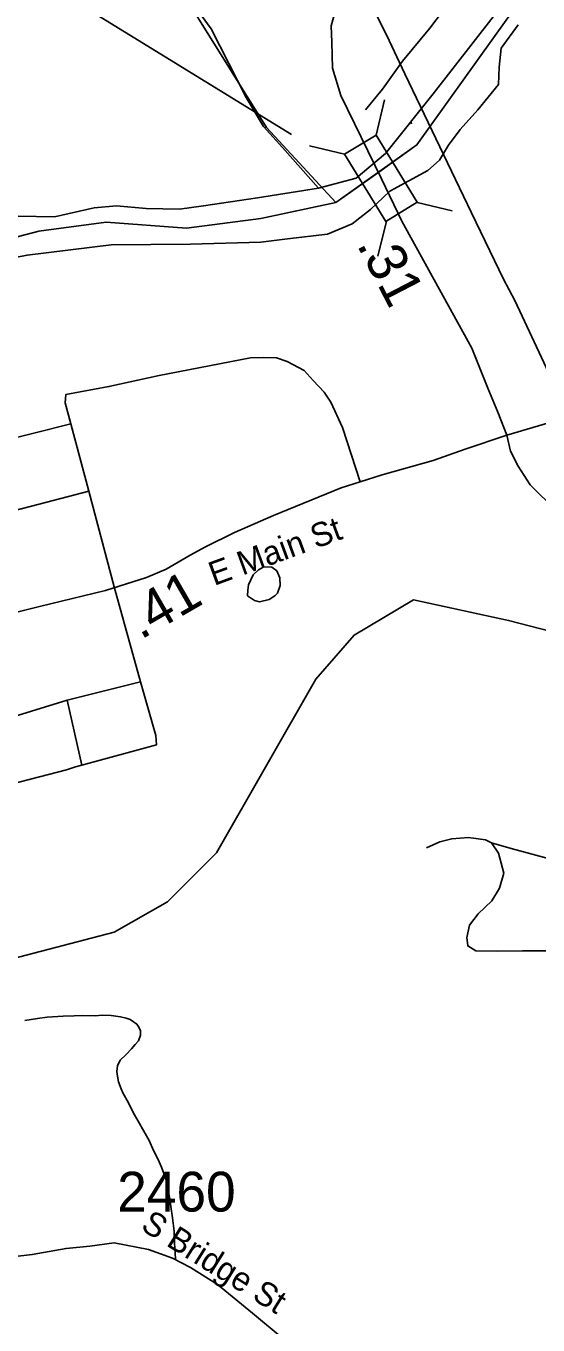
# Model space of a CAD drawing. Extents: x 1248224 to 1454986, y 825081 to 985870.
# Drawn here: x 1365320 to 1366928, y 877692 to 881774 of the extents above; entities that cross this region are included whole.
import ezdxf

# ---------------------------------------------------------------- set-up
doc = ezdxf.new("R2010")
doc.units = 0
for name, color, linetype in [('Exist Boundary Political City Limit New', 7, 'Continuous'), ('Exist Hydrographic Creek Single Shore', 7, 'Continuous'), ('Exist Hydrographic Misc Water Feature', 7, 'Continuous'), ('Exist Hydrographic River Shore', 7, 'Continuous'), ('Exist Road Non-System Type 51', 7, 'Continuous'), ('Exist Road Primary NC Attributed', 7, 'Continuous'), ('Exist Road Primary NC Label', 7, 'Continuous'), ('Exist Road Primary NC Mileage Hundredths English Label', 7, 'Continuous'), ('Exist Road Primary NC Structure Standard Bridge CELL', 7, 'Continuous'), ('Exist Road Primary NC Structure Standard Bridge Number Label', 7, 'Continuous'), ('Exist Road Secondary Type 51 Attributed', 7, 'Continuous'), ('Exist Road Secondary Type 51 Label', 7, 'Continuous'), ('Exist Road Secondary Type 51 Number Label', 7, 'Continuous'), ('Map Preparation Boundary City Limit Buffer Line', 7, 'Continuous')]:
    doc.layers.add(name, color=color, linetype=linetype)

msp = doc.modelspace()

# ---------------------------------------------------------------- linework, layer by layer
at = {"layer": 'Exist Boundary Political City Limit New'}
for points in [[(1361867.7, 880238.2), (1362283.5, 880215.3), (1362324.2, 880324.7), (1362550.4, 880343), (1363116.3, 880487.6), (1364193.6, 880484.1), (1364411.8, 880694), (1364496.7, 880745.6), (1364460.3, 880924.7), (1364563.5, 880918.6), (1364808.3, 880985.5), (1365359.9, 881130.1), (1365572.2, 881157.4), (1365823.9, 881139.2), (1366057.5, 881169.6), (1366292.5, 881219.4), (1366547.4, 881400.7), (1366832.9, 881800), (1366977.1, 881984.8), (1367119.1, 882142.5), (1367442.1, 882276.4), (1367669.7, 882304.8)], [(1366832.9, 881800), (1366547.4, 881400.7), (1366427.6, 881314.6), (1366292.5, 881219.4), (1366075.4, 881455.7), (1365854.4, 881809)]]:
    msp.add_lwpolyline(points, dxfattribs=at)
at = {"layer": 'Exist Hydrographic Creek Single Shore'}
msp.add_lwpolyline([(1364874.3, 878711.8), (1365022.9, 878777.2), (1365596.3, 878926.8), (1365764.4, 879021.9), (1365918.4, 879176.4), (1366230.4, 879721.7), (1366350.4, 879860.4), (1366536.4, 879971.6), (1366835.4, 879906.5), (1367033.5, 879855.3), (1367127.6, 879886), (1367276.1, 879868.6), (1367404.7, 879877), (1367423.5, 879902.4)], dxfattribs=at)
at = {"layer": 'Exist Hydrographic Misc Water Feature'}
msp.add_lwpolyline([(1366067.2, 880075), (1366091.9, 880074.3), (1366107.6, 880061.9), (1366117.1, 880039.8), (1366118.5, 880015.7), (1366110, 879991.9), (1366101.8, 879984.1), (1366083.6, 879972.5), (1366053.4, 879965.2), (1366037.6, 879969.5), (1366015.8, 879984), (1366016.2, 880002), (1366018.6, 880017.9), (1366033.3, 880049.6), (1366049.6, 880065.3), (1366067.2, 880075)], dxfattribs=at)
at = {"layer": 'Exist Hydrographic River Shore'}
for points in [[(1366238.6, 881264.8), (1366357.2, 881296.1), (1366449.1, 881373.7), (1366598.1, 881561.6), (1366849.2, 881884.4)], [(1366238.6, 881264.8), (1366124.9, 881392.2), (1366065.6, 881458.4), (1366011.3, 881550.1), (1365901, 881765.7), (1365870.5, 881808.1)], [(1366266.9, 881120.3), (1366344.5, 881153), (1366401.6, 881198), (1366462.9, 881255.2), (1366581.3, 881320.5), (1366618, 881353.2), (1366646.6, 881400.2), (1366683.4, 881449.2), (1366738.5, 881510.5), (1366803.8, 881590.2), (1366805.8, 881645.4), (1366812, 881704.6), (1366865, 881778.2)], [(1361952, 881323.6), (1362330.7, 881431.6), (1362489.9, 881460.2), (1362616.5, 881480.6), (1362749.2, 881474.5), (1362853.3, 881468.4), (1362981.9, 881439.8), (1363344.3, 881280.5), (1363458.6, 881217.2), (1363650.5, 881186.5), (1363946.5, 881076.2), (1364237.8, 880931.8), (1364313.3, 880884.8), (1364476.6, 880856.2), (1364616.9, 880848), (1364827.1, 880901.2), (1365023.1, 880982.9), (1365155.8, 881021.7), (1365323.2, 881054.4), (1365587.8, 881086.9), (1365836.8, 881089), (1366057.3, 881095.1), (1366141, 881105.3), (1366266.9, 881120.3)], [(1366238.6, 881264.8), (1366046.8, 881234), (1365877.4, 881209.5), (1365801.8, 881199.2), (1365697.7, 881201.3), (1365603.8, 881209.5), (1365534.4, 881203.3), (1365409.9, 881174.7), (1365295.6, 881176.8)]]:
    msp.add_lwpolyline(points, dxfattribs=at)
at = {"layer": 'Exist Road Non-System Type 51'}
for p, q in [((1366530.8, 881466.9), (1366528, 881472.7)), ((1365460.5, 880524.2), (1364870.2, 880375.5)), ((1365517.2, 880312.9), (1365460.5, 880524.2)), ((1365517.2, 880312.9), (1365597.3, 880011.7)), ((1365597.3, 880011.7), (1365679, 879713.4)), ((1365449.5, 879655.5), (1365679, 879713.4))]:
    msp.add_line(p, q, dxfattribs=at)
for points in [[(1366769.6, 882089.9), (1366765.1, 882043.3), (1366745.2, 881983.4), (1366724.2, 881947.6), (1366587.9, 881768), (1366502.6, 881663.8)], [(1366341.8, 881965.8), (1366451.7, 881746.8), (1366509.3, 881623.7), (1366656.5, 881318.5), (1366718.5, 881187.6), (1366819.2, 880978.6), (1366854.6, 880911.8)], [(1366502.6, 881663.8), (1366439.5, 881576.2), (1366386.4, 881511.3)], [(1366854.6, 880911.8), (1366968.7, 880667.9), (1367000.8, 880621.3), (1367022.2, 880594.1), (1367038.5, 880579.2), (1367059.5, 880564.8), (1367097.2, 880549.3)], [(1366369.3, 880342), (1366313.9, 880512.7), (1366277.4, 880592.5), (1366256.3, 880623.6), (1366222, 880660.2), (1366193.2, 880692.3), (1366140, 880720), (1366106.8, 880731.1), (1366066.9, 880732.2), (1366024.8, 880731.1), (1365737.8, 880675.7), (1365580.5, 880641.3), (1365444.8, 880616.1), (1365442.9, 880590.7), (1365460.5, 880524.2)], [(1364924.9, 880158.4), (1365360.8, 880271.9), (1365517.2, 880312.9)], [(1365494.9, 879451.6), (1365729.8, 879515.9), (1365727.9, 879545.2), (1365679, 879713.4)], [(1365449.5, 879655.5), (1365224.3, 879586.5)], [(1365494.9, 879451.6), (1365449.5, 879655.5)], [(1365273.3, 879392.1), (1365447.6, 879436.5), (1365475.7, 879446.5), (1365494.9, 879451.6)], [(1367513, 879013.3), (1367477, 879003.2), (1367266.5, 878929), (1367094.7, 878876.8), (1367049.2, 878870), (1366980.1, 878868.3), (1366879.1, 878868.3), (1366801.6, 878866.7), (1366732.6, 878868.3), (1366707.3, 878883.5), (1366703.9, 878910.5), (1366712.4, 878949.2), (1366739.3, 878984.6), (1366783.1, 879025.1), (1366806.7, 879065.5), (1366820.1, 879112.7), (1366803.3, 879175.1), (1366781.4, 879207.1), (1366762.9, 879217.2), (1366709, 879224), (1366656.8, 879220.6), (1366619.7, 879210.5), (1366577.6, 879191.9)], [(1366781.4, 879207.1), (1366843.7, 879190.2), (1366986.9, 879151.5), (1367018.9, 879148.1), (1367119.9, 879181.8), (1367172.1, 879186.9), (1367217.6, 879190.2), (1367269.8, 879212.2), (1367318.7, 879225.6), (1367384.3, 879224), (1367436.6, 879217.2), (1367468.6, 879200.4), (1367519, 879169)], [(1365789.7, 877900.8), (1365786.7, 877950.9), (1365785.5, 877986.9), (1365780.3, 878029.1), (1365775, 878065.2), (1365771.5, 878089.3), (1365766, 878115.4), (1365758.8, 878151.6), (1365745.5, 878187.9), (1365734, 878214.1), (1365720.5, 878240.4), (1365707.2, 878272.7), (1365689.7, 878301.1), (1365672.3, 878333.4), (1365656.9, 878359.8), (1365641.5, 878390.1), (1365624.1, 878422.5), (1365618.3, 878434.6), (1365610.8, 878456.8), (1365607.1, 878474.8), (1365605.4, 878488.9), (1365607.8, 878506.8), (1365616.1, 878524.7), (1365634.5, 878542.3), (1365650.9, 878560), (1365663.2, 878573.8), (1365673.4, 878585.6), (1365679.8, 878603.5), (1365680, 878617.5), (1365672.3, 878631.6), (1365668.4, 878637.7), (1365646.7, 878652.2), (1365634.8, 878656.4), (1365616.9, 878660.8), (1365587, 878665.4), (1365558.9, 878665.9), (1365536.9, 878664.4), (1365498.9, 878665.1), (1365470.8, 878663.7), (1365436.8, 878662.4), (1365386.7, 878659.4), (1365356.6, 878656), (1365316.5, 878648.8)]]:
    msp.add_lwpolyline(points, dxfattribs=at)
at = {"layer": 'Exist Road Primary NC Attributed'}
for points in [[(1366436.3, 881294.3), (1366308.6, 881556.1), (1366282.1, 881642.2), (1366279.9, 881723.9), (1366277.7, 881774.7), (1366293.2, 881827.6), (1366341.8, 881965.8)], [(1366829.5, 880489), (1366801.6, 880560.5), (1366770.1, 880635.8), (1366719.7, 880761.7), (1366500.5, 881160.9), (1366436.3, 881294.3)], [(1364717.7, 879782.6), (1364906.6, 879830), (1365147.5, 879897.2), (1365362, 879949.8), (1365569.2, 880000.9), (1365698.7, 880041.4), (1365760, 880067.7), (1365835.9, 880111.5), (1365884, 880137.8), (1365974.5, 880183.1), (1366097.1, 880235.7), (1366309.5, 880322.8), (1366369.3, 880342), (1366438, 880363.7), (1366598.5, 880409), (1366699.2, 880444.1), (1366829.5, 880489)]]:
    msp.add_lwpolyline(points, dxfattribs=at)
at = {"layer": 'Exist Road Primary NC Structure Standard Bridge CELL'}
for p, q in [((1366445.4, 881541.8), (1366419, 881431.8)), ((1366210.2, 881397.7), (1366320.3, 881371.3)), ((1366548.1, 881220.1), (1366658.1, 881193.7)), ((1366451.6, 881161), (1366425.2, 881050.9))]:
    msp.add_line(p, q, dxfattribs=at)
msp.add_lwpolyline([(1366419, 881431.8), (1366548.5, 881220.4), (1366449.8, 881159.9), (1366320.3, 881371.3)], close=True, dxfattribs=at)
at = {"layer": 'Exist Road Primary NC Structure Standard Bridge Number Label'}
msp.add_lwpolyline([(1366153.6, 881433.8), (1364962.7, 882166.7), (1364156.5, 882771.3)], dxfattribs=at)
at = {"layer": 'Exist Road Secondary Type 51 Attributed'}
for points in [[(1369199.1, 880697.6), (1369108.9, 880727.3), (1368963.1, 880772.1), (1368826.7, 880793.9), (1368737.6, 880807.5), (1368633.4, 880813.6), (1368467.2, 880821.1), (1368332.8, 880813.6), (1368208.9, 880801.5), (1368031.4, 880767.2), (1367809.4, 880715.8), (1367770, 880708.7), (1367461.1, 880643.3), (1367424.7, 880634.5), (1367347.8, 880617.6), (1367211.8, 880588.3), (1367127.1, 880568.9), (1367011, 880542.3), (1366829.5, 880489)], [(1367423.5, 879902.4), (1367292.8, 880010.2), (1367064.8, 880172.2), (1366903.3, 880332.8), (1366865.8, 880391), (1366841.6, 880438.2), (1366829.5, 880489)], [(1365242, 877902.6), (1365339.6, 877913.5), (1365445.7, 877933.1), (1365520.2, 877940.4), (1365597, 877950.2), (1365704.9, 877929.4), (1365780.5, 877902.6), (1365836.7, 877873.3), (1365920.9, 877819.5), (1366030.7, 877729.2), (1366136.5, 877641.9)]]:
    msp.add_lwpolyline(points, dxfattribs=at)
at = {"layer": 'Map Preparation Boundary City Limit Buffer Line'}
for points in [[(1361867.7, 880238.2), (1362283.5, 880215.3), (1362324.2, 880324.7), (1362550.4, 880343), (1363116.3, 880487.6), (1364193.6, 880484.1), (1364411.8, 880694), (1364496.7, 880745.6), (1364460.3, 880924.7), (1364563.5, 880918.6), (1364808.3, 880985.5), (1365359.9, 881130.1), (1365572.2, 881157.4), (1365823.9, 881139.2), (1366057.5, 881169.6), (1366292.5, 881219.4), (1366547.4, 881400.7), (1366832.9, 881800), (1366977.1, 881984.8), (1367119.1, 882142.5), (1367442.1, 882276.4), (1367669.7, 882304.8)], [(1366832.9, 881800), (1366547.4, 881400.7), (1366427.6, 881314.6), (1366292.5, 881219.4), (1366075.4, 881455.7), (1365854.4, 881809)]]:
    msp.add_lwpolyline(points, dxfattribs=at)

# ---------------------------------------------------------------- texts
at = {"layer": 'Exist Road Primary NC Label'}
msp.add_text('E Main St', height=75, rotation=20.1211, dxfattribs=at).set_placement((1365910.5, 880014.5))
at = {"layer": 'Exist Road Primary NC Mileage Hundredths English Label'}
for s, rotation, p in [('.31', 297.3889, (1366357.3, 881087.8)), ('.41', 30.0011, (1365680.3, 879844.7))]:
    msp.add_text(s, height=125, rotation=rotation, dxfattribs=at).set_placement(p)
at = {"layer": 'Exist Road Secondary Type 51 Label'}
msp.add_text('S Bridge St', height=75, rotation=327.9997, dxfattribs=at).set_placement((1365676.6, 877994))
at = {"layer": 'Exist Road Secondary Type 51 Number Label'}
msp.add_text('2460', height=125, dxfattribs=at).set_placement((1365606.4, 878048.9))

doc.saveas('drawing.dxf')
